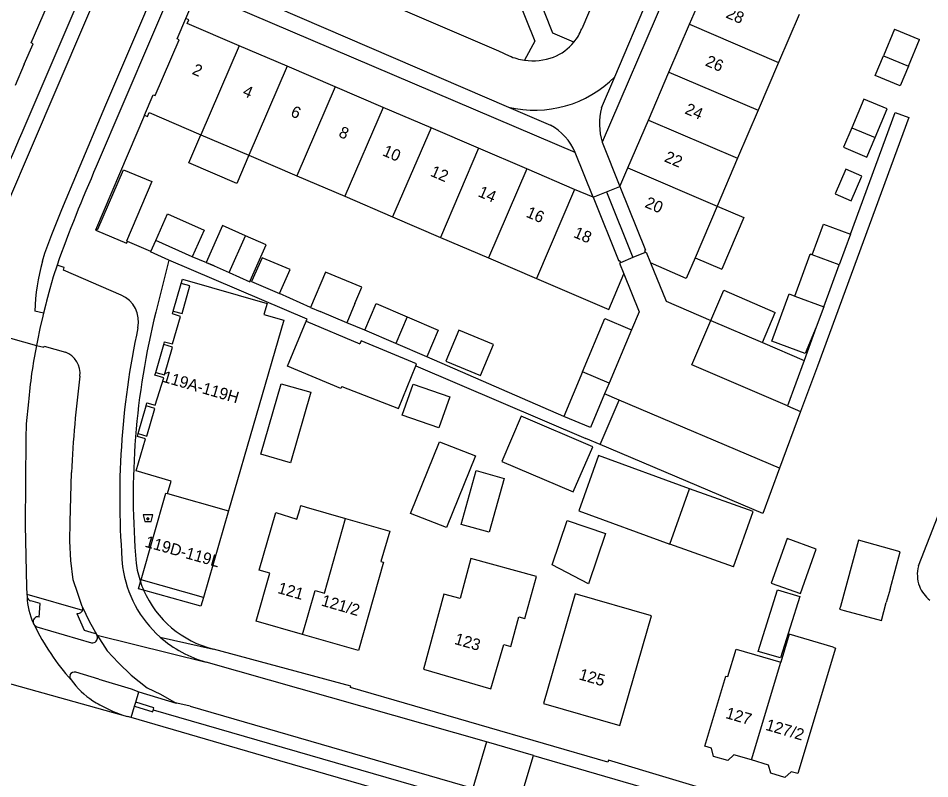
# Model space of a CAD drawing. Extents: x 194485 to 197793, y 468269 to 470822.
# Drawn here: x 197234.1 to 197328.5, y 469317.7 to 469396.5 of the extents above; entities that cross this region are included whole.
import ezdxf

# ---------------------------------------------------------------- set-up
doc = ezdxf.new("R2010")
doc.units = 0
for name, color, linetype in [('BGT begrenzing pand op maaiveld onder overbouw', 7, 'Continuous'), ('BGT grensvlak gebouwinstallatie plus 1', 7, 'Continuous'), ('BGT grensvlak overig bouwwerk uitbreiding populatie', 7, 'Continuous'), ('BGT grensvlak overig bouwwerk uitbreiding populatie LR', 7, 'Continuous'), ('BGT grensvlak pand deel overbouw', 7, 'Continuous'), ('BGT grensvlak pand op maaiveld', 7, 'Continuous'), ('BGT grensvlak pand op maaiveld LR', 7, 'Continuous'), ('BGT grensvlak scheiding', 7, 'Continuous'), ('BGT grensvlak vegetatieobject', 7, 'Continuous'), ('BGT grensvlak wegdeel', 7, 'Continuous'), ('BGT lijnelement scheiding hek', 7, 'Continuous'), ('BGT lijnelement scheiding muur', 7, 'Continuous'), ('BGT puntobject bak container', 7, 'Continuous'), ('BGT tekst huisnummerreeks', 7, 'Continuous')]:
    doc.layers.add(name, color=color, linetype=linetype)

msp = doc.modelspace()

# ---------------------------------------------------------------- linework, layer by layer
at = {"layer": 'BGT begrenzing pand op maaiveld onder overbouw'}
for p, q in [((197293.663, 469377.921), (197296.335, 469371.289)), ((197298.977, 469372.401), (197299.055, 469372.206)), ((197296.437, 469371.33), (197296.335, 469371.289)), ((197296.437, 469371.33), (197296.515, 469371.135)), ((197253.315, 469336.466), (197246.858, 469338.294))]:
    msp.add_line(p, q, dxfattribs=at)
for points in [[(197296.44, 469379.03), (197299.079, 469372.442), (197298.977, 469372.401)], [(197250.191, 469366.127), (197251.104, 469365.879), (197251.917, 469368.739), (197251.021, 469368.999)], [(197248.374, 469359.781), (197249.285, 469359.533), (197250.106, 469362.395), (197249.208, 469362.664)], [(197246.557, 469353.445), (197247.464, 469353.192), (197248.29, 469356.053), (197247.38, 469356.314)]]:
    msp.add_lwpolyline(points, dxfattribs=at)
at = {"layer": 'BGT grensvlak gebouwinstallatie plus 1'}
for p, q in [((197320.458, 469385.127), (197319.612, 469383.096)), ((197322.03, 469382.089), (197322.876, 469384.12)), ((197319.612, 469383.096), (197322.03, 469382.089)), ((197306.507, 469376.999), (197309.265, 469375.819)), ((197309.265, 469375.819), (197306.985, 469370.487)), ((197304.226, 469371.666), (197306.985, 469370.487)), ((197314.556, 469367.689), (197316.152, 469372.03)), ((197316.34, 469371.961), (197316.152, 469372.03)), ((197254.426, 469370.806), (197255.974, 469370.117)), ((197317.559, 469366.584), (197319.156, 469370.925)), ((197305.865, 469365.162), (197307.204, 469368.287)), ((197307.204, 469368.287), (197312.535, 469366.002)), ((197311.196, 469362.877), (197312.535, 469366.002)), ((197305.865, 469365.162), (197311.196, 469362.877)), ((197297.454, 469364.27), (197297.648, 469364.188)), ((197310.234, 469345.376), (197303.638, 469347.72)), ((197308.195, 469339.638), (197310.234, 469345.376)), ((197308.195, 469339.638), (197301.599, 469341.982)), ((197293.205, 469337.89), (197289.428, 469339.85))]:
    msp.add_line(p, q, dxfattribs=at)
for points in [[(197258.019, 469382.269), (197256.773, 469379.36), (197251.812, 469381.484), (197253.058, 469384.393)], [(197257.67, 469373.926), (197255.299, 469374.982), (197253.603, 469371.173), (197254.426, 469370.806)], [(197292.566, 469359.83), (197294.893, 469365.35), (197297.454, 469364.27)], [(197259.251, 469351.312), (197261.364, 469358.612), (197264.438, 469357.723), (197262.325, 469350.422), (197259.251, 469351.312)], [(197275.025, 469358.57), (197278.825, 469357.244), (197277.705, 469354.034), (197273.905, 469355.36), (197275.025, 469358.57)], [(197284.46, 469348.802), (197282.903, 469343.229), (197279.991, 469344.042), (197281.548, 469349.615), (197284.46, 469348.802)], [(197289.428, 469339.85), (197290.974, 469344.437), (197294.96, 469343.094), (197293.205, 469337.89)]]:
    msp.add_lwpolyline(points, dxfattribs=at)
at = {"layer": 'BGT grensvlak overig bouwwerk uitbreiding populatie'}
for p, q in [((197324.89, 469395.339), (197323.736, 469392.57)), ((197324.89, 469395.339), (197327.474, 469394.262)), ((197326.32, 469391.493), (197327.474, 469394.262)), ((197316.34, 469371.961), (197317.514, 469375.152)), ((197317.514, 469375.152), (197320.33, 469374.116)), ((197320.33, 469374.116), (197319.156, 469370.925)), ((197319.156, 469370.925), (197316.34, 469371.961))]:
    msp.add_line(p, q, dxfattribs=at)
msp.add_lwpolyline([(197326.32, 469391.493), (197325.474, 469389.462), (197322.889, 469390.539), (197323.736, 469392.57)], dxfattribs=at)
at = {"layer": 'BGT grensvlak overig bouwwerk uitbreiding populatie LR'}
msp.add_line((197323.736, 469392.57), (197326.32, 469391.493), dxfattribs=at)
at = {"layer": 'BGT grensvlak pand deel overbouw'}
for p, q in [((197295.052, 469378.476), (197296.44, 469379.03)), ((197293.663, 469377.921), (197295.052, 469378.476)), ((197295.052, 469378.476), (197297.785, 469371.671)), ((197297.785, 469371.671), (197296.515, 469371.135)), ((197299.055, 469372.206), (197297.785, 469371.671)), ((197250.191, 469366.127), (197251.021, 469368.999)), ((197248.374, 469359.781), (197249.208, 469362.664)), ((197246.557, 469353.445), (197247.38, 469356.314)), ((197246.794, 469338.076), (197246.858, 469338.294))]:
    msp.add_line(p, q, dxfattribs=at)
for points in [[(197247.118, 469337.233), (197246.592, 469337.38), (197246.794, 469338.076)], [(197253.315, 469336.466), (197253.053, 469335.566), (197247.118, 469337.233)]]:
    msp.add_lwpolyline(points, dxfattribs=at)
at = {"layer": 'BGT grensvlak pand op maaiveld'}
for p, q in [((197303.648, 469395.85), (197305.779, 469400.823)), ((197315.006, 469396.868), (197312.879, 469391.895)), ((197301.521, 469390.887), (197303.648, 469395.85)), ((197261.967, 469391.485), (197256.998, 469393.611)), ((197234.762, 469391.708), (197233.808, 469389.487)), ((197266.946, 469389.354), (197261.967, 469391.485)), ((197312.879, 469391.895), (197310.755, 469386.93)), ((197299.394, 469385.923), (197301.521, 469390.887)), ((197271.915, 469387.228), (197266.946, 469389.354)), ((197276.885, 469385.101), (197271.915, 469387.228)), ((197310.755, 469386.93), (197308.631, 469381.964)), ((197297.267, 469380.959), (197299.394, 469385.923)), ((197281.808, 469382.994), (197276.885, 469385.101)), ((197320.458, 469385.127), (197322.876, 469384.12)), ((197253.058, 469384.393), (197258.019, 469382.269)), ((197286.788, 469380.863), (197281.808, 469382.994)), ((197258.019, 469382.269), (197262.981, 469380.144)), ((197308.631, 469381.964), (197306.507, 469376.999)), ((197291.749, 469378.74), (197286.788, 469380.863)), ((197296.44, 469379.03), (197297.267, 469380.959)), ((197262.981, 469380.144), (197267.943, 469378.02)), ((197267.943, 469378.02), (197272.905, 469375.896)), ((197293.663, 469377.921), (197291.749, 469378.74)), ((197306.507, 469376.999), (197304.226, 469371.666)), ((197272.905, 469375.896), (197277.866, 469373.772)), ((197252.16, 469371.755), (197248.367, 469373.441)), ((197255.974, 469370.117), (197257.67, 469373.926)), ((197277.866, 469373.772), (197282.828, 469371.648)), ((197259.388, 469371.654), (197258.301, 469369.191)), ((197282.828, 469371.648), (197287.79, 469369.523)), ((197299.055, 469372.206), (197299.157, 469372.247)), ((197299.157, 469372.247), (197299.611, 469371.115)), ((197296.515, 469371.135), (197296.413, 469371.094)), ((197296.413, 469371.094), (197296.858, 469369.99)), ((197258.301, 469369.191), (197261.19, 469367.959)), ((197314.556, 469367.689), (197317.559, 469366.584)), ((197269.002, 469366.929), (197268.153, 469364.905)), ((197264.413, 469366.498), (197265.403, 469366.086)), ((197268.153, 469364.905), (197265.403, 469366.086)), ((197317.559, 469366.584), (197316.78, 469364.466)), ((197263.955, 469365.085), (197269.501, 469362.756)), ((197273.228, 469362.776), (197270.021, 469364.142)), ((197276.434, 469361.41), (197273.228, 469362.776)), ((197292.566, 469359.83), (197290.624, 469355.222)), ((197295.321, 469358.668), (197292.566, 469359.83)), ((197295.321, 469358.668), (197294.85, 469357.551)), ((197286.214, 469355.238), (197284.225, 469350.563)), ((197303.638, 469347.72), (197294.229, 469351.175)), ((197301.599, 469341.982), (197303.638, 469347.72)), ((197255.911, 469345.437), (197253.315, 469336.466)), ((197324.428, 469337.343), (197324.029, 469335.965)), ((197313.976, 469332.685), (197313.098, 469329.774)), ((197318.52, 469331.314), (197313.976, 469332.685))]:
    msp.add_line(p, q, dxfattribs=at)
for points in [[(197234.762, 469391.708), (197235.671, 469393.826), (197235.478, 469393.909), (197237.959, 469399.689), (197238.152, 469399.606), (197239.063, 469401.729)], [(197247.219, 469386.424), (197248.121, 469388.54), (197248.314, 469388.458), (197250.781, 469394.244), (197250.588, 469394.326), (197251.488, 469396.436)], [(197256.998, 469393.611), (197251.614, 469395.915), (197251.782, 469396.311), (197251.488, 469396.436)], [(197322.876, 469384.12), (197324.11, 469387.08), (197321.691, 469388.088), (197320.458, 469385.127)], [(197247.219, 469386.424), (197247.513, 469386.299), (197247.682, 469386.694), (197253.058, 469384.393)], [(197242.235, 469374.489), (197242.303, 469374.648), (197242.386, 469374.613), (197245.028, 469380.768), (197247.983, 469379.567), (197245.347, 469373.387), (197245.438, 469373.348)], [(197318.731, 469378.273), (197320.385, 469377.564), (197321.479, 469380.117), (197319.825, 469380.826), (197318.731, 469378.273)], [(197248.367, 469373.441), (197249.591, 469376.191), (197253.383, 469374.505), (197252.16, 469371.755)], [(197242.235, 469374.489), (197245.356, 469373.155), (197245.438, 469373.348)], [(197258.14, 469369.258), (197259.797, 469372.979), (197257.67, 469373.926)], [(197261.19, 469367.959), (197262.283, 469370.439), (197259.388, 469371.654)], [(197304.226, 469371.666), (197303.306, 469369.514), (197299.611, 469371.115)], [(197251.021, 469368.999), (197251.146, 469369.453), (197259.911, 469366.936), (197259.583, 469365.793), (197261.63, 469365.201), (197255.911, 469345.437)], [(197255.974, 469370.117), (197258.101, 469369.169), (197258.14, 469369.258)], [(197269.002, 469366.929), (197269.703, 469368.611), (197265.946, 469370.176), (197264.413, 469366.498)], [(197287.79, 469369.523), (197295.296, 469366.31), (197296.858, 469369.99)], [(197316.78, 469364.466), (197315.611, 469361.743), (197312.17, 469363.013), (197313.97, 469367.905), (197314.556, 469367.689)], [(197270.021, 469364.142), (197271.197, 469366.902), (197274.404, 469365.536)], [(197249.208, 469362.664), (197249.294, 469362.961), (197250.109, 469362.744), (197250.93, 469365.588), (197250.107, 469365.836), (197250.191, 469366.127)], [(197267.651, 469358.334), (197267.554, 469358.101), (197262.008, 469360.43), (197263.955, 469365.085)], [(197274.404, 469365.536), (197277.61, 469364.17), (197276.434, 469361.41)], [(197278.425, 469360.929), (197282.005, 469359.453), (197283.338, 469362.685), (197279.758, 469364.161), (197278.425, 469360.929)], [(197275.303, 469360.467), (197275.387, 469360.675), (197269.634, 469363.067), (197269.501, 469362.756)], [(197267.651, 469358.334), (197273.511, 469356.041), (197275.303, 469360.467)], [(197247.38, 469356.314), (197247.461, 469356.616), (197248.305, 469356.398), (197249.194, 469359.221), (197248.293, 469359.483), (197248.374, 469359.781)], [(197294.85, 469357.551), (197293.379, 469354.061), (197290.624, 469355.222)], [(197327.369, 469339.735), (197334.022, 469356.815), (197334.324, 469356.697), (197333.926, 469355.65), (197354.002, 469347.814)], [(197284.225, 469350.563), (197291.608, 469347.422), (197293.628, 469352.083), (197286.214, 469355.238)], [(197249.6, 469347.232), (197249.974, 469348.528), (197246.352, 469349.585), (197247.308, 469352.896), (197246.468, 469353.148), (197246.557, 469353.445)], [(197277.753, 469352.598), (197281.488, 469351.151), (197278.49, 469343.723), (197274.764, 469345.177), (197277.753, 469352.598)], [(197294.229, 469351.175), (197292.174, 469345.438), (197301.599, 469341.982)], [(197246.858, 469338.294), (197249.426, 469347.281), (197249.6, 469347.232)], [(197262.998, 469344.577), (197263.281, 469345.582), (197263.397, 469345.992), (197263.963, 469345.836), (197268.029, 469344.663)], [(197260.177, 469338.988), (197259.093, 469339.293), (197260.825, 469345.271), (197262.998, 469344.577)], [(197268.029, 469344.663), (197272.632, 469343.334), (197271.689, 469340.201), (197271.958, 469340.124), (197269.358, 469330.975), (197263.575, 469332.642)], [(197315.136, 469336.885), (197316.779, 469341.485), (197313.766, 469342.562), (197312.123, 469337.962), (197315.136, 469336.885)], [(197324.428, 469337.343), (197325.481, 469341.21), (197321.136, 469342.393), (197319.271, 469335.543)], [(197281.003, 469340.51), (197279.887, 469336.375), (197278.218, 469336.83), (197276.094, 469329.034), (197283.089, 469327.018), (197284.413, 469331.611), (197285.13, 469331.394), (197285.964, 469334.479), (197286.6, 469334.303), (197287.798, 469338.63), (197281.003, 469340.51)], [(197263.575, 469332.642), (197258.779, 469334.025), (197260.177, 469338.988)], [(197288.527, 469325.497), (197296.447, 469323.211), (197299.724, 469334.572), (197291.803, 469336.858), (197288.527, 469325.497)], [(197315.059, 469336.584), (197313.064, 469330.214), (197310.761, 469330.888), (197312.755, 469337.259), (197315.059, 469336.584)], [(197319.271, 469335.543), (197319.192, 469335.252), (197319.669, 469335.122)], [(197319.669, 469335.122), (197323.515, 469334.076), (197324.029, 469335.965)], [(197310.058, 469319.64), (197308.257, 469320.171), (197307.604, 469319.582), (197306.146, 469320.012), (197305.917, 469320.861), (197305.246, 469321.059), (197307.411, 469328.334), (197307.622, 469328.271), (197308.472, 469331.128), (197313.098, 469329.774)], [(197318.52, 469331.314), (197318.782, 469331.235), (197314.856, 469318.224), (197314.185, 469318.422), (197313.531, 469317.833), (197312.074, 469318.263), (197311.845, 469319.113), (197310.058, 469319.64)]]:
    msp.add_lwpolyline(points, dxfattribs=at)
for centre, radius, start, end in [((197330.545, 469338.82), 3.305, 163.92566, 201.0818), ((197330.65, 469338.879), 3.424, 201.37657, 231.77611)]:
    msp.add_arc(centre, radius, start, end, dxfattribs=at)
at = {"layer": 'BGT grensvlak pand op maaiveld LR'}
for p, q in [((197303.648, 469395.85), (197312.879, 469391.895)), ((197256.998, 469393.611), (197253.058, 469384.393)), ((197261.967, 469391.485), (197258.019, 469382.269)), ((197301.521, 469390.887), (197310.755, 469386.93)), ((197266.946, 469389.354), (197262.981, 469380.144)), ((197271.915, 469387.228), (197267.943, 469378.02)), ((197299.394, 469385.923), (197308.631, 469381.964)), ((197276.885, 469385.101), (197272.905, 469375.896)), ((197281.808, 469382.994), (197277.866, 469373.772)), ((197286.788, 469380.863), (197282.828, 469371.648)), ((197297.267, 469380.959), (197306.507, 469376.999)), ((197291.749, 469378.74), (197287.79, 469369.523)), ((197274.404, 469365.536), (197273.228, 469362.776)), ((197249.6, 469347.232), (197255.911, 469345.437))]:
    msp.add_line(p, q, dxfattribs=at)
for points in [[(197263.575, 469332.642), (197264.893, 469337.185), (197265.854, 469336.908), (197268.029, 469344.663)], [(197310.058, 469319.64), (197313.112, 469329.77), (197313.098, 469329.774)]]:
    msp.add_lwpolyline(points, dxfattribs=at)
at = {"layer": 'BGT grensvlak scheiding'}
msp.add_line((197246.18, 469325.195), (197246.303, 469325.619), dxfattribs=at)
msp.add_lwpolyline([(197246.18, 469325.195), (197248.056, 469324.632), (197248.183, 469325.055), (197246.303, 469325.619)], dxfattribs=at)
at = {"layer": 'BGT grensvlak vegetatieobject'}
for p, q in [((197246.303, 469325.619), (197246.619, 469326.704)), ((197245.839, 469324.023), (197246.18, 469325.195))]:
    msp.add_line(p, q, dxfattribs=at)
at = {"layer": 'BGT grensvlak wegdeel'}
for p, q in [((197283.858, 469500), (197234.513, 469384.603)), ((197314.826, 469430.778), (197294.607, 469383.617)), ((197295.911, 469390.41), (197311.363, 469426.899)), ((197304.644, 469423.825), (197292.488, 469395.365)), ((197253.368, 469400.856), (197284.89, 469387.265)), ((197251.488, 469396.436), (197252.687, 469399.247)), ((197291.803, 469382.552), (197252.687, 469399.247)), ((197294.538, 469387.169), (197295.911, 469390.41)), ((197284.89, 469387.265), (197289.237, 469385.391)), ((197294.607, 469383.617), (197296.44, 469379.03)), ((197293.663, 469377.921), (197291.803, 469382.552)), ((197247.862, 469372.31), (197248.367, 469373.441)), ((197249.723, 469371.398), (197248.372, 469366.013)), ((197254.426, 469370.806), (197252.16, 469371.755)), ((197258.301, 469369.191), (197258.14, 469369.258)), ((197264.413, 469366.498), (197261.19, 469367.959)), ((197236.744, 469365.916), (197235.842, 469366.122)), ((197227.656, 469364.914), (197236.014, 469362.568)), ((197270.021, 469364.142), (197268.153, 469364.905)), ((197316.78, 469364.466), (197315.515, 469361.026)), ((197311.196, 469362.877), (197315.515, 469361.026)), ((197290.624, 469355.222), (197276.434, 469361.41)), ((197315.515, 469361.026), (197313.786, 469356.327)), ((197275.303, 469360.467), (197292.908, 469352.944)), ((197316.895, 469360.434), (197315.156, 469355.74)), ((197296.349, 469356.917), (197294.85, 469357.551)), ((197294.4, 469352.312), (197296.349, 469356.917)), ((197312.983, 469349.875), (197296.349, 469356.917)), ((197313.786, 469356.327), (197315.156, 469355.74)), ((197315.156, 469355.74), (197312.983, 469349.875)), ((197294.4, 469352.312), (197292.908, 469352.944)), ((197311.244, 469345.182), (197294.4, 469352.312)), ((197312.983, 469349.875), (197311.244, 469345.182)), ((197235.036, 469336.801), (197235.055, 469336.524)), ((197235.036, 469336.801), (197240.804, 469335.168)), ((197236.059, 469333.436), (197241.705, 469331.782)), ((197242.289, 469332.565), (197253.609, 469329.781)), ((197248.822, 469332.369), (197254.352, 469331.123)), ((197225.048, 469329.835), (197245.441, 469324.139)), ((197282.625, 469321.508), (197253.609, 469329.781)), ((197242.495, 469328.008), (197240.089, 469328.73)), ((197242.495, 469328.008), (197245.823, 469327.009)), ((197245.823, 469327.009), (197246.619, 469326.704)), ((197246.619, 469326.704), (197250.487, 469325.537)), ((197251.928, 469325.21), (197281.212, 469316.703)), ((197245.839, 469324.023), (197245.441, 469324.139)), ((197282.625, 469321.508), (197281.212, 469316.703)), ((197287.485, 469320.093), (197282.625, 469321.508)), ((197286.032, 469315.305), (197287.485, 469320.093)), ((197287.485, 469320.093), (197322.354, 469310.008))]:
    msp.add_line(p, q, dxfattribs=at)
for points in [[(197291.317, 469495.969), (197286.324, 469484.309), (197256.544, 469414.65), (197242.216, 469381.104)], [(197233.062, 469377.342), (197235.5, 469383.065), (197243.792, 469402.483), (197248.664, 469414.027)], [(197236.641, 469371.297), (197236.903, 469372.141), (197237.613, 469374.065), (197238.639, 469376.656), (197240.254, 469380.536), (197243.219, 469387.497), (197247.135, 469396.666), (197249.838, 469403.093), (197253.749, 469411.907)], [(197255.277, 469405.368), (197283.875, 469393.079), (197284.99, 469392.564)], [(197291.684, 469393.993), (197289.5, 469394.905), (197285.82, 469404.176)], [(197283.957, 469403.222), (197287.636, 469394.103), (197286.549, 469392.118)], [(197247.219, 469386.424), (197242.146, 469374.527), (197242.235, 469374.489)], [(197320.33, 469374.116), (197324.964, 469386.717), (197326.372, 469386.199), (197316.895, 469360.434)], [(197249.723, 469371.398), (197247.837, 469372.254), (197247.862, 469372.31)], [(197263.955, 469365.085), (197264.007, 469365.208), (197264.039, 469365.281), (197249.723, 469371.398)], [(197238.153, 469370.901), (197237.766, 469369.667), (197237.402, 469368.425), (197237.061, 469367.177), (197236.978, 469366.857), (197236.744, 469365.916)], [(197244.781, 469367.789), (197238.803, 469370.36), (197238.897, 469370.644), (197238.153, 469370.901)], [(197299.611, 469371.115), (197301.22, 469367.153), (197305.865, 469365.162)], [(197296.858, 469369.99), (197298.429, 469366.04), (197297.648, 469364.188)], [(197236.744, 469365.916), (197236.666, 469365.601), (197236.378, 469364.34), (197236.113, 469363.074), (197236.014, 469362.568)], [(197313.786, 469356.327), (197303.895, 469360.567), (197305.865, 469365.162)], [(197236.014, 469362.568), (197236.777, 469362.382), (197236.822, 469362.507), (197239.017, 469361.889)], [(197235.208, 469356.718), (197234.944, 469354.468), (197234.904, 469352.933), (197234.862, 469343.976), (197234.985, 469337.521), (197235.036, 469336.801)], [(197240.764, 469335.527), (197240.298, 469336.868), (197239.82, 469338.301), (197239.576, 469340.295), (197239.473, 469342.318), (197239.518, 469344.295), (197239.65, 469349.427)], [(197236.284, 469334.441), (197236.404, 469335.847), (197235.428, 469336.108)], [(197240.794, 469335.463), (197240.78, 469335.495), (197240.764, 469335.527)], [(197240.794, 469335.463), (197241.462, 469334.004), (197242.275, 469332.589)], [(197240.204, 469334.818), (197240.952, 469333.079), (197242.005, 469332.772)], [(197242.275, 469332.589), (197242.288, 469332.566), (197242.289, 469332.565)], [(197242.289, 469332.565), (197243.355, 469330.953), (197244.51, 469329.707), (197245.825, 469328.434), (197247.47, 469327.127), (197248.862, 469326.44), (197250.487, 469325.537)], [(197322.821, 469311.326), (197322.852, 469311.414), (197314.902, 469313.716), (197295.271, 469319.623), (197295.2, 469319.42), (197268.544, 469327.136), (197268.581, 469327.279), (197254.352, 469331.123)], [(197251.928, 469325.21), (197250.572, 469325.511), (197250.487, 469325.537)], [(197281.822, 469313.572), (197261.209, 469319.547), (197245.839, 469324.023)]]:
    msp.add_lwpolyline(points, dxfattribs=at)
for centre, radius, start, end in [((197287.671, 469397.266), 5.179, 320.79794, 338.46096), ((197287.645, 469397.276), 5.205, 291.80754, 320.88871), ((197287.437, 469398.169), 6.116, 246.41672, 261.65366), ((197287.431, 469398.161), 6.107, 261.69267, 290.58907), ((197287.612, 469398.609), 11.666, 256.50667, 315.34704), ((197301.124, 469385.52), 6.789, 165.94455, 196.28119), ((197359.858, 469328.488), 137.333, 155.88266, 160.56572), ((197286.595, 469380.424), 5.627, 22.22751, 61.98952), ((197387.029, 469317.527), 158.154, 156.29704, 160.27646), ((197257.744, 469365.39), 21.914, 164.36145, 178.08466), ((197243.595, 469365.033), 3.001, 347.80646, 66.72119), ((197325.4, 469346.91), 79.361, 166.07176, 184.96995), ((197328.431, 469346.713), 83.791, 167.81466, 184.84835), ((197284.188, 469352.95), 49.125, 168.70946, 175.60115), ((197238.139, 469359.653), 2.403, 353.53088, 68.55782), ((197362.73, 469343.613), 123.217, 172.64704, 177.29527), ((197256.713, 469341.256), 11.885, 187.85855, 228.39611), ((197256.925, 469341.472), 10.685, 187.7301, 198.5324), ((197256.807, 469341.44), 10.563, 198.5737, 203.47399), ((197241.565, 469336.647), 6.511, 181.08313, 205.55956), ((197235.563, 469336.604), 0.514, 188.97346, 254.78755), ((197256.889, 469341.464), 10.648, 203.41436, 256.21526), ((197240.358, 469335.301), 0.466, 343.46602, 20.41696), ((197240.305, 469335.341), 0.533, 259.02626, 322.13393), ((197240.356, 469335.298), 0.467, 322.47862, 343.79755), ((197236.134, 469333.967), 0.462, 132.0396, 196.2621), ((197236.245, 469333.984), 0.573, 194.73394, 216.23884), ((197236.269, 469334.001), 0.603, 216.1709, 249.55971), ((197257.98, 469344.349), 24.644, 205.74417, 221.78845), ((197236.135, 469334.093), 0.378, 66.79892, 145.0589), ((197241.916, 469332.35), 0.431, 33.6452, 78.0977), ((197241.818, 469332.331), 0.561, 258.35042, 315.04807), ((197241.562, 469332.369), 0.784, 326.38319, 0.73994), ((197241.908, 469332.347), 0.439, 4.22873, 29.84681), ((197256.774, 469341.356), 12, 228.49794, 254.70801), ((197240.086, 469328.306), 0.611, 165.86669, 218.29318), ((197239.949, 469328.249), 0.501, 73.7986, 155.73949), ((197246.457, 469332.857), 8.441, 215.73628, 237.11109), ((197246.567, 469333.034), 8.649, 237.13934, 242.4908), ((197249.551, 469337.748), 14.216, 240.59698, 253.19397)]:
    msp.add_arc(centre, radius, start, end, dxfattribs=at)
at = {"layer": 'BGT lijnelement scheiding hek'}
msp.add_lwpolyline([(197248.119, 469324.843), (197287.118, 469313.553), (197294.549, 469308.151), (197325.481, 469299.282), (197399.911, 469277.659)], dxfattribs=at)
at = {"layer": 'BGT lijnelement scheiding muur'}
for p, q in [((197247.862, 469372.31), (197245.438, 469373.348)), ((197297.648, 469364.188), (197295.321, 469358.668))]:
    msp.add_line(p, q, dxfattribs=at)
at = {"layer": 'BGT puntobject bak container'}
msp.add_lwpolyline([(197247.885, 469344.338), (197248.06, 469345.013), (197247.06, 469345.013), (197247.235, 469344.338)], close=True, dxfattribs=at)
msp.add_circle((197247.56, 469344.613), 0.1, dxfattribs=at)
for start, end in [(0, 180), (180, 0)]:
    msp.add_arc((197247.56, 469344.613), 0.1, start, end, dxfattribs=at)

# ---------------------------------------------------------------- texts
at = {"layer": 'BGT tekst huisnummerreeks'}
for s, rotation, p in [('28', 336.8, (197307.331, 469396.562)), ('26', 336.8, (197305.203, 469391.594)), ('2', 336.8, (197252.057, 469390.722)), ('4', 336.8, (197257.282, 469388.486)), ('6', 336.8, (197262.253, 469386.359)), ('24', 336.8, (197303.078, 469386.63)), ('8', 336.8, (197267.226, 469384.231)), ('10', 336.8, (197271.77, 469382.287)), ('22', 336.8, (197300.955, 469381.664)), ('12', 336.8, (197276.721, 469380.168)), ('14', 336.8, (197281.668, 469378.051)), ('20', 336.8, (197298.937, 469376.932)), ('16', 336.8, (197286.637, 469375.925)), ('18', 336.8, (197291.547, 469373.824)), ('119A-119H', 343.8, (197248.987, 469358.827)), ('119D-119L', 344.2, (197247.171, 469341.739)), ('121', 343.9, (197260.923, 469336.945)), ('121/2', 343.9, (197265.436, 469335.645)), ('123', 343.9, (197279.226, 469331.671)), ('125', 343.9, (197292.118, 469327.999)), ('127', 343.6, (197307.309, 469323.994)), ('127/2', 343.6, (197311.451, 469322.772))]:
    msp.add_text(s, height=1.2, rotation=rotation, dxfattribs=at).set_placement(p)

doc.saveas('drawing.dxf')
